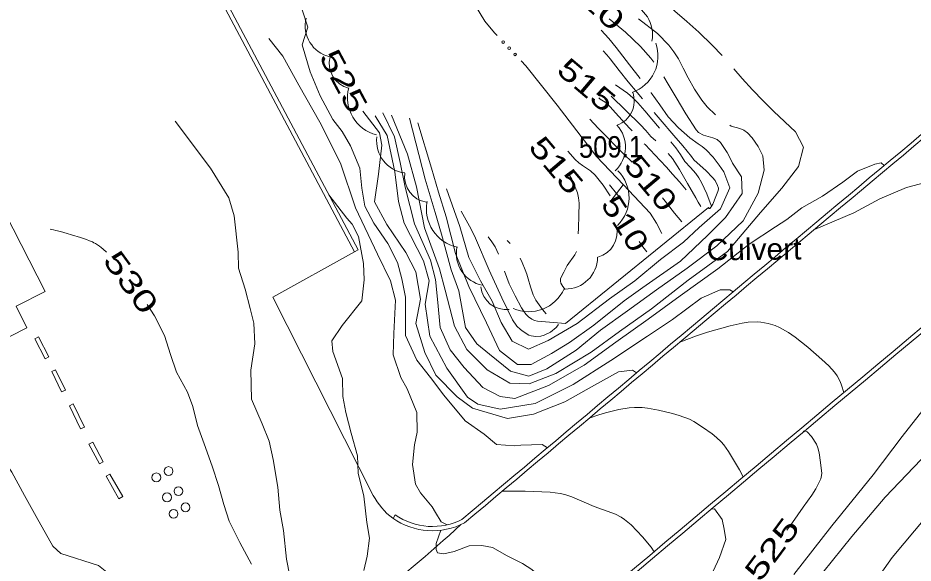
# Model space of a CAD drawing. Extents: x 2361284 to 2366480, y 6976556 to 6985346.
# Drawn here: x 2363533 to 2363734.5, y 6978845.1 to 6978967.7 of the extents above; entities that cross this region are included whole.
import ezdxf
from ezdxf.enums import TextEntityAlignment as Align

# ---------------------------------------------------------------- set-up
doc = ezdxf.new("R2010")
doc.units = 0
doc.header["$LTSCALE"] = 1.9
for name, color, linetype, lineweight in [('12', 7, 'Continuous', 13), ('13', 7, 'Continuous', 13), ('16', 7, 'Continuous', 13), ('20', 7, 'Continuous', 13), ('21', 7, 'Continuous', 13), ('22', 7, 'Continuous', 13), ('3', 7, 'Continuous', 13), ('4', 7, 'Continuous', 13), ('7', 7, 'Continuous', 13), ('8', 7, 'Continuous', 13)]:
    doc.layers.add(name, color=color, linetype=linetype, lineweight=lineweight)

msp = doc.modelspace()

# ---------------------------------------------------------------- linework, layer by layer
at = {"layer": '12'}
for p, q in [((2363669.355, 6978926.288), (2363666.238, 6978930.139)), ((2363666.275, 6978926.259), (2363669.318, 6978930.168))]:
    msp.add_line(p, q, dxfattribs=at)
for points in [[(2363672.265, 6978887.841), (2363671.369, 6978888.472), (2363668.262, 6978888.113), (2363662.174, 6978884.745), (2363656.175, 6978881.348), (2363649.112, 6978878.571), (2363643.24, 6978877.625), (2363635.347, 6978879.91), (2363631.912, 6978882.507), (2363627.086, 6978887.331), (2363624.668, 6978892.428), (2363622.576, 6978898.99), (2363623.654, 6978904.46), (2363622.606, 6978910.62), (2363620.364, 6978914.979), (2363616.065, 6978921.209), (2363613.346, 6978926.353), (2363614.217, 6978932.572), (2363614.985, 6978939.089), (2363614.45, 6978941.854), (2363610.701, 6978946.709)], [(2363693.867, 6978935.039), (2363695.896, 6978931.978), (2363696.052, 6978928.21), (2363692.333, 6978922.784), (2363688.291, 6978918.796), (2363682.196, 6978913.026), (2363673.692, 6978907.066), (2363669.47, 6978904.086), (2363662.652, 6978898.571), (2363657.167, 6978894.729), (2363653.171, 6978892.219), (2363648.596, 6978889.716), (2363645.485, 6978889.736), (2363641.445, 6978892.898), (2363638.495, 6978899.161), (2363634.557, 6978907.314), (2363631.547, 6978914.685), (2363629.417, 6978922.996), (2363627.715, 6978928.5), (2363626.114, 6978933.905), (2363623.037, 6978944.116)], [(2363553.02, 6978914.988), (2363552.218, 6978915.703), (2363551.81, 6978916.046), (2363551.39, 6978916.372), (2363551.176, 6978916.528), (2363550.733, 6978916.822), (2363550.504, 6978916.959), (2363550.149, 6978917.152), (2363549.825, 6978917.311), (2363549.172, 6978917.6), (2363548.509, 6978917.856), (2363548.062, 6978918.013), (2363547.158, 6978918.304), (2363545.143, 6978918.92), (2363544.135, 6978919.219), (2363542.618, 6978919.646), (2363541.601, 6978919.91), (2363541.09, 6978920.034), (2363540.319, 6978920.209)], [(2363585.609, 6978844.815), (2363583.032, 6978849.672), (2363580.616, 6978854.528), (2363579.421, 6978858.257), (2363578.18, 6978862.515), (2363576.798, 6978866.902), (2363574.941, 6978871.896), (2363573.441, 6978876.062), (2363572.451, 6978880.292), (2363571.19, 6978883.55), (2363568.746, 6978888.007), (2363567.39, 6978891.964), (2363566.068, 6978896.302), (2363563.757, 6978900.671), (2363562.152, 6978903.286)], [(2363696.278, 6978864.458), (2363695.463, 6978866.03), (2363692.994, 6978870.167), (2363691.912, 6978871.654), (2363691.309, 6978872.347), (2363690.323, 6978873.323), (2363689.311, 6978874.167), (2363687.171, 6978875.683), (2363685.214, 6978876.926), (2363684.174, 6978877.455), (2363681.909, 6978878.311), (2363680.37, 6978878.755), (2363677.234, 6978879.489), (2363674.787, 6978879.934), (2363673.559, 6978880.054), (2363671.806, 6978880.067), (2363670.633, 6978879.982), (2363668.293, 6978879.624), (2363665.269, 6978878.91), (2363663.79, 6978878.463), (2363661.601, 6978877.65)], [(2363706.113, 6978852.492), (2363707.391, 6978854.184), (2363709.823, 6978857.667), (2363711.757, 6978860.375), (2363712.653, 6978861.774), (2363713.763, 6978864.034), (2363713.882, 6978864.426), (2363713.964, 6978865.227), (2363713.668, 6978867.674), (2363713.366, 6978869.913), (2363713.096, 6978871.028), (2363712.769, 6978871.822), (2363711.638, 6978873.586), (2363710.682, 6978874.565), (2363710.141, 6978874.816), (2363709.93, 6978874.774), (2363709.714, 6978874.457)]]:
    msp.add_lwpolyline(points, dxfattribs=at)
at = {"layer": '13'}
for points in [[(2363652.223, 6978871.029), (2363651.057, 6978871.739), (2363646.258, 6978871.623), (2363644.789, 6978871.489), (2363640.806, 6978871.772), (2363637.964, 6978874.055), (2363633.754, 6978877.085), (2363628.889, 6978882.818), (2363625.891, 6978886.83), (2363622.845, 6978890.731), (2363620.302, 6978896.278), (2363620.312, 6978900.478), (2363620.29, 6978904.898), (2363619.471, 6978909.02), (2363618.456, 6978912.69), (2363616.345, 6978916.971), (2363613.17, 6978921.551), (2363611.104, 6978925.382), (2363610.426, 6978929.386), (2363609.983, 6978933.932), (2363607.885, 6978938.922), (2363606.044, 6978942.165), (2363603.949, 6978944.835), (2363601.088, 6978950.168), (2363598.816, 6978955.576), (2363597.048, 6978961.681), (2363598.291, 6978965.622), (2363597.023, 6978969.55)], [(2363629.686, 6978853.694), (2363628.32, 6978854.391), (2363627.05, 6978856.439), (2363626.268, 6978857.722), (2363625.155, 6978859.102), (2363623.649, 6978860.867), (2363622.57, 6978862.845), (2363621.868, 6978867.231), (2363622.276, 6978871.645), (2363622.909, 6978874.562), (2363622.807, 6978878.981), (2363620.676, 6978884.27), (2363619.252, 6978886.857), (2363617.543, 6978891.931), (2363617.638, 6978896.733), (2363618.027, 6978904.187), (2363616.895, 6978908.546), (2363613.948, 6978914.578), (2363608.998, 6978924.982), (2363605.662, 6978935.061), (2363601.034, 6978944.257), (2363596.284, 6978952.612), (2363592.643, 6978959.148), (2363589.534, 6978963.09)], [(2363700.794, 6978949.086), (2363703.188, 6978946.678), (2363708.051, 6978942.074), (2363709.843, 6978938.651), (2363708.715, 6978934.26), (2363704.972, 6978929.405), (2363700.203, 6978923.939), (2363692.786, 6978915.137), (2363683.886, 6978908.733), (2363675.648, 6978902.245), (2363668.436, 6978897.186), (2363662.06, 6978892.494), (2363654.134, 6978887.738), (2363648.137, 6978885.401), (2363643.785, 6978885.56), (2363638.646, 6978888.571), (2363634.082, 6978893.098), (2363631.332, 6978898.373), (2363629.194, 6978906.473), (2363627.909, 6978911.26), (2363624.551, 6978920.5), (2363622.794, 6978929.743), (2363620.744, 6978937.073), (2363617.111, 6978945.85)], [(2363694.012, 6978906.069), (2363693.317, 6978906.583), (2363691.147, 6978906.576), (2363686.845, 6978904.701), (2363680.37, 6978899.879), (2363674.746, 6978896.156), (2363666.537, 6978890.666), (2363657.989, 6978885.235), (2363649.479, 6978880.955), (2363641.621, 6978879.69), (2363636.553, 6978880.833), (2363634.244, 6978882.399), (2363629.581, 6978888.945), (2363625.773, 6978896.1), (2363624.724, 6978903.34), (2363625.604, 6978908.609), (2363624.352, 6978913.036), (2363619.972, 6978921.526), (2363618.715, 6978926.444), (2363617.912, 6978933.087), (2363616.134, 6978941.261), (2363613.442, 6978945.695)], [(2363728.044, 6978934.524), (2363727.379, 6978935.118), (2363725.951, 6978934.844), (2363722.055, 6978933.207), (2363718.699, 6978930.755), (2363714.148, 6978927.602), (2363709.463, 6978924.997), (2363706.129, 6978922.355), (2363703.545, 6978920.701), (2363697.66, 6978916.855), (2363690.563, 6978911.266), (2363682.08, 6978905.196), (2363674.88, 6978899.957), (2363667.648, 6978894.778), (2363660.537, 6978889.619), (2363652.469, 6978885.062), (2363644.868, 6978882.12), (2363641.603, 6978882.579), (2363637.714, 6978884.552), (2363633.51, 6978889.072), (2363630.322, 6978893.022), (2363628.085, 6978898.052), (2363627.453, 6978904.476), (2363627.031, 6978908.883), (2363625.9, 6978913.241), (2363622.343, 6978921.429), (2363620.195, 6978929.609), (2363619.092, 6978935.188), (2363617.787, 6978940.946), (2363615.156, 6978946.361)], [(2363594.245, 6978842.167), (2363593.509, 6978845.98), (2363592.808, 6978852.375), (2363591.985, 6978856.966), (2363591.515, 6978862.162), (2363590.475, 6978868.372), (2363589.565, 6978872.535), (2363588.019, 6978876.39), (2363585.596, 6978881.956), (2363585.464, 6978888.446), (2363586.337, 6978894.385), (2363586.163, 6978899.084), (2363585.341, 6978902.386), (2363584.2, 6978906.695), (2363582.675, 6978911.43), (2363582.611, 6978915.01), (2363581.724, 6978923.211), (2363580.525, 6978927.221), (2363576.401, 6978933.932), (2363568.429, 6978944.487)], [(2363700.752, 6978936.665), (2363701.052, 6978933.448), (2363699.661, 6978928.294), (2363696.27, 6978922.082), (2363690.333, 6978916.445), (2363683.651, 6978911.43), (2363676.747, 6978906.545), (2363670.262, 6978901.823), (2363664.213, 6978897.466), (2363658.715, 6978892.952), (2363652.084, 6978888.749), (2363648.02, 6978887.14), (2363643.909, 6978888.251), (2363639.173, 6978892.066), (2363636.361, 6978894.371), (2363633.765, 6978898.076), (2363632.286, 6978906.323), (2363630.581, 6978911.046), (2363628.375, 6978919.036), (2363626.998, 6978923.933), (2363624.697, 6978931.441), (2363621.217, 6978945.199)], [(2363684.632, 6978936.522), (2363685.189, 6978935.787), (2363687.983, 6978933.303), (2363689.407, 6978931.857), (2363689.978, 6978931.108), (2363690.532, 6978930.004), (2363690.71, 6978929.429), (2363690.731, 6978929.18), (2363690.597, 6978928.668), (2363690.146, 6978927.535), (2363689.453, 6978925.849), (2363689.111, 6978925.209), (2363688.799, 6978924.87), (2363688.66, 6978924.852), (2363688.481, 6978925.058)], [(2363690.921, 6978934.601), (2363691.975, 6978933.111), (2363693.31, 6978929.494), (2363691.164, 6978924.803), (2363686.424, 6978920.568), (2363682.865, 6978917.304), (2363677.672, 6978913.343), (2363671.888, 6978908.559), (2363666.196, 6978904.495), (2363658.898, 6978899.005), (2363652.423, 6978895.163), (2363647.963, 6978893.19), (2363644.275, 6978894.996), (2363641.845, 6978899.223), (2363639.769, 6978904.024), (2363637.156, 6978908.589), (2363634.535, 6978913.853), (2363632.489, 6978920.785), (2363629.497, 6978929.307)], [(2363762.04, 6978919.397), (2363760.523, 6978921.122), (2363758.273, 6978924.301), (2363754.614, 6978927.337), (2363751.518, 6978928.987), (2363746.231, 6978930.707), (2363738.457, 6978931.003), (2363733.041, 6978929.592), (2363727.075, 6978927.035), (2363721.184, 6978923.889), (2363712.329, 6978920.134)], [(2363610.883, 6978843.425), (2363611.653, 6978846.613), (2363612.214, 6978850.669), (2363611.58, 6978854.222), (2363610.934, 6978860.126), (2363609.635, 6978865.334), (2363609.478, 6978869.173), (2363608.079, 6978874.331), (2363606.885, 6978878.97), (2363606.201, 6978882.532), (2363606.133, 6978886.582), (2363603.964, 6978892.702), (2363603.702, 6978895.08), (2363606.039, 6978898.493), (2363610.447, 6978904.045), (2363611.012, 6978908.77), (2363610.857, 6978912.458), (2363609.681, 6978918.535), (2363608.272, 6978921.315), (2363607.1, 6978922.664), (2363603.06, 6978927.886)], [(2363654.729, 6978898.716), (2363654.189, 6978898.085), (2363652.895, 6978897.058), (2363651.521, 6978896.374), (2363650.772, 6978896.159), (2363649.636, 6978896.034), (2363648.556, 6978896.187), (2363648.062, 6978896.382), (2363646.781, 6978897.147), (2363646.175, 6978897.61), (2363645.346, 6978898.401), (2363644.37, 6978899.787), (2363641.953, 6978904.734), (2363639.103, 6978910.937), (2363636.065, 6978918.139), (2363635.075, 6978920.209), (2363632.846, 6978924.229)], [(2363718.949, 6978883.434), (2363718.453, 6978885.13), (2363718.115, 6978885.957), (2363717.414, 6978887.222), (2363716.855, 6978888), (2363715.561, 6978889.423), (2363714.012, 6978890.867), (2363710.821, 6978893.618), (2363707.986, 6978895.883), (2363706.46, 6978896.957), (2363704.493, 6978898.071), (2363703.468, 6978898.51), (2363701.896, 6978899.003), (2363700.299, 6978899.28), (2363699.497, 6978899.331), (2363697.443, 6978899.246), (2363696.066, 6978899.055), (2363693.335, 6978898.433), (2363688.26, 6978897.001), (2363685.761, 6978896.208), (2363682.069, 6978894.805)], [(2363549.697, 6978801.731), (2363551.079, 6978803.634), (2363553.109, 6978805.674), (2363555.523, 6978809.557), (2363555.774, 6978811.49), (2363556.863, 6978815.87), (2363558.019, 6978818.311), (2363558.863, 6978822.2), (2363559.224, 6978826.242), (2363560.123, 6978829.572), (2363559.835, 6978833.499), (2363558.664, 6978836.808), (2363555.321, 6978841.267), (2363551.2, 6978844.498), (2363542.693, 6978847.207), (2363540.877, 6978848.89), (2363537.154, 6978855.575), (2363534.539, 6978860.3), (2363531.699, 6978865.523), (2363526.781, 6978872.698), (2363520.668, 6978877.04), (2363515.25, 6978882.098), (2363507.283, 6978889.252)], [(2363707.708, 6978842.526), (2363716.254, 6978853.448), (2363725.586, 6978864.907), (2363732.064, 6978873.57), (2363739.237, 6978882.607)], [(2363741.135, 6978873.396), (2363728.274, 6978859.912), (2363720.737, 6978851.041), (2363712.039, 6978840.227)], [(2363676.227, 6978847.627), (2363675.577, 6978848.69), (2363673.625, 6978851.013), (2363671.059, 6978853.678), (2363669.6, 6978854.881), (2363668.812, 6978855.397), (2363667.557, 6978856.045), (2363662.79, 6978857.799), (2363657.759, 6978860.002), (2363656.158, 6978860.504), (2363655.072, 6978860.747), (2363652.868, 6978861.025), (2363647.186, 6978861.241), (2363642.056, 6978861.242)], [(2363689.539, 6978843.293), (2363690.95, 6978846.307), (2363692.392, 6978850.391), (2363691.98, 6978852.688), (2363691.549, 6978854.863), (2363689.827, 6978857.253), (2363689.077, 6978857.169)], [(2363737.554, 6978855.57), (2363729.853, 6978846.336), (2363724.08, 6978838.141), (2363721.576, 6978834.287), (2363721.126, 6978831.153), (2363721.741, 6978830.579), (2363729.622, 6978835.934), (2363741.93, 6978843.411)], [(2363658.558, 6978832.768), (2363656.971, 6978835.463), (2363654.829, 6978837.763), (2363652.253, 6978840.538), (2363648.694, 6978843.595), (2363646.641, 6978844.985), (2363643.184, 6978846.722), (2363639.856, 6978848.591), (2363637.452, 6978849.068), (2363634.622, 6978848.931), (2363631.213, 6978847.709), (2363628.948, 6978847.157), (2363627.506, 6978847.373), (2363627.179, 6978848.15), (2363627.216, 6978849.501), (2363628.208, 6978852.461)]]:
    msp.add_lwpolyline(points, dxfattribs=at)
at = {"layer": '16'}
for centre, radius, start, end in [((2363668.643, 6978964.024), 7.25, 347.72389, 77.72389), ((2363604.963, 6978965.997), 7.25, 166.4425, 256.4425), ((2363668.419, 6978959.162), 8.696, 289.54963, 19.54963), ((2363608.914, 6978957.501), 5.794, 165.60217, 255.60217), ((2363615.938, 6978949.812), 8.696, 165.40183, 255.40183), ((2363665.983, 6978949.056), 5.794, 289.54963, 19.54963), ((2363662.552, 6978938.67), 7.25, 312.71714, 42.71714), ((2363621.035, 6978940.029), 7.25, 172.77365, 262.77365), ((2363625.876, 6978931.984), 5.794, 171.71009, 261.71009), ((2363661.906, 6978927.245), 8.696, 314.61622, 44.61622), ((2363633.694, 6978924.694), 8.696, 168.46856, 258.46856), ((2363662.115, 6978919.506), 5.794, 284.86397, 14.86397), ((2363638.985, 6978914.704), 7.25, 168.77226, 258.77226), ((2363656.274, 6978913.958), 7.25, 269.34999, 359.34999), ((2363642.994, 6978907.885), 5.794, 186.38574, 276.38574), ((2363648.05, 6978910.325), 8.696, 246.09785, 336.09785)]:
    msp.add_arc(centre, radius, start, end, dxfattribs=at)
at = {"layer": '20'}
msp.add_line((2363643.846, 6978916.963), (2363643.18, 6978917.647), dxfattribs=at)
for points in [[(2363671.5, 6978978.739), (2363672.237, 6978978.066), (2363674.235, 6978976.154), (2363676.204, 6978974.213), (2363678.557, 6978971.725), (2363680.911, 6978969.248), (2363683.614, 6978966.883), (2363686.346, 6978964.54), (2363689.324, 6978961.628), (2363691.577, 6978959.249)], [(2363672.767, 6978967.49), (2363677.038, 6978964.252), (2363679.583, 6978961.556), (2363680.708, 6978960.085), (2363681.713, 6978958.525), (2363682.803, 6978956.385), (2363683.874, 6978954.235), (2363685.348, 6978951.689), (2363686.962, 6978949.214), (2363688.156, 6978947.726), (2363690.053, 6978945.924)], [(2363664.321, 6978964.951), (2363666.039, 6978963.057), (2363667.668, 6978961.092), (2363669.187, 6978959.116), (2363670.706, 6978957.14), (2363673.115, 6978954.063)], [(2363664.765, 6978960.325), (2363665.584, 6978959.441), (2363666.372, 6978958.529), (2363668.367, 6978955.918), (2363670.382, 6978953.317), (2363672.405, 6978950.916), (2363673.619, 6978949.487)], [(2363694.205, 6978956.233), (2363696.046, 6978954.061), (2363698.39, 6978951.543), (2363700.823, 6978949.096)], [(2363667.568, 6978952.68), (2363670.256, 6978950.806), (2363671.486, 6978949.757), (2363672.607, 6978948.598), (2363674.164, 6978946.782), (2363675.712, 6978944.957), (2363677.461, 6978942.884)], [(2363676.648, 6978940.046), (2363675.539, 6978941.055), (2363674.376, 6978942.384), (2363673.204, 6978943.703), (2363669.883, 6978946.892), (2363666.582, 6978950.111)], [(2363675.585, 6978950.916), (2363675.615, 6978950.876), (2363677.501, 6978948.194), (2363679.396, 6978945.502), (2363681.731, 6978942.994), (2363684.312, 6978940.729), (2363686.135, 6978939.416), (2363687.061, 6978938.785), (2363687.938, 6978938.072), (2363689.523, 6978936.418), (2363690.921, 6978934.601)], [(2363676.227, 6978946.462), (2363677.572, 6978944.905), (2363680.707, 6978941.284), (2363682.689, 6978938.923), (2363684.632, 6978936.522)], [(2363693.266, 6978943.564), (2363693.618, 6978943.377), (2363695.533, 6978942.825), (2363696.446, 6978942.464), (2363697.242, 6978941.902), (2363698.323, 6978940.712), (2363699.672, 6978938.775), (2363700.752, 6978936.665)], [(2363680.031, 6978939.818), (2363681.113, 6978938.518), (2363682.168, 6978936.988), (2363683.193, 6978935.438), (2363684.416, 6978934.079), (2363685.658, 6978932.721), (2363686.348, 6978931.758), (2363686.938, 6978930.723), (2363688.112, 6978928.164), (2363689.097, 6978925.534)], [(2363686.779, 6978925.301), (2363686.19, 6978926.296), (2363685.6, 6978927.28), (2363683.79, 6978930.453), (2363681.98, 6978933.626), (2363680.366, 6978936.061), (2363679.435, 6978937.192)], [(2363641.199, 6978914.537), (2363640.444, 6978916.191), (2363639.743, 6978917.334), (2363638.872, 6978918.466)], [(2363651.956, 6978901.119), (2363651.158, 6978902.152), (2363650.398, 6978903.205), (2363649.627, 6978904.257), (2363649.292, 6978904.804), (2363649.017, 6978905.392), (2363648.439, 6978907.216), (2363647.902, 6978909.051), (2363647.572, 6978910.067), (2363647.232, 6978911.084), (2363646.577, 6978912.678), (2363646.078, 6978913.663)], [(2363650.003, 6978899.511), (2363649.291, 6978899.684), (2363648.759, 6978899.929), (2363648.004, 6978900.442), (2363647.337, 6978901.105), (2363646.821, 6978901.81), (2363646.394, 6978902.536), (2363644.948, 6978905.183), (2363643.613, 6978907.87), (2363642.555, 6978910.779)]]:
    msp.add_lwpolyline(points, dxfattribs=at)
at = {"layer": '21'}
for points in [[(2363609.484, 6979014.732), (2363610.3, 6979013.079), (2363615.179, 6979003.844), (2363622.225, 6978992.752), (2363629.578, 6978981.85), (2363633.749, 6978974.369), (2363638.14, 6978967.001), (2363640.295, 6978964.372), (2363640.902, 6978963.738)], [(2363646.316, 6978958.068), (2363647.366, 6978956.978), (2363650.899, 6978952.522), (2363654.41, 6978948.055), (2363658.866, 6978942.297), (2363663.311, 6978936.539), (2363669.332, 6978930.186), (2363675.343, 6978923.773), (2363676.774, 6978921.566), (2363677.957, 6978919.217)]]:
    msp.add_lwpolyline(points, dxfattribs=at)
for centre in [(2363642.284, 6978962.291), (2363643.611, 6978960.904), (2363644.938, 6978959.516)]:
    msp.add_circle(centre, 0.3, dxfattribs=at)
at = {"layer": '22'}
for points in [[(2363666.127, 6978967.507), (2363669.815, 6978964.543), (2363673.187, 6978961.255), (2363675.542, 6978958.646), (2363676.16, 6978957.802)], [(2363678.411, 6978954.503), (2363679.416, 6978952.823), (2363681.186, 6978949.809), (2363683.411, 6978946.14), (2363685.705, 6978942.512), (2363686.211, 6978941.967), (2363687.397, 6978941.348), (2363689.472, 6978940.748), (2363690.416, 6978940.337), (2363691.183, 6978939.684), (2363692.694, 6978937.468), (2363693.325, 6978936.294), (2363693.857, 6978935.069)], [(2363671.277, 6978942.315), (2363670.792, 6978942.82), (2363668.225, 6978945.626), (2363665.678, 6978948.442), (2363665.235, 6978948.788), (2363664.471, 6978949.19), (2363664.109, 6978949.417), (2363663.816, 6978949.714)], [(2363671.294, 6978935.245), (2363670.678, 6978935.869), (2363670.052, 6978936.483), (2363667.811, 6978938.702), (2363665.58, 6978940.931), (2363663.66, 6978942.922), (2363661.791, 6978944.965)], [(2363666.355, 6978927.717), (2363664.752, 6978930.102), (2363662.981, 6978932.366), (2363661.952, 6978933.326), (2363660.16, 6978934.509), (2363659.274, 6978935.12), (2363658.457, 6978935.853), (2363656.828, 6978937.776)], [(2363683.453, 6978929.06), (2363681.936, 6978930.826), (2363680.41, 6978932.571), (2363679.025, 6978934.118), (2363677.63, 6978935.645), (2363674.226, 6978939.243), (2363674.044, 6978939.431)], [(2363656.878, 6978932.558), (2363657.241, 6978932.181), (2363657.74, 6978931.426), (2363658.138, 6978930.579), (2363658.979, 6978928.347), (2363659.25, 6978927.22), (2363659.351, 6978926.071), (2363659.287, 6978923.25), (2363659.194, 6978920.429), (2363659.176, 6978919.139)], [(2363682.452, 6978921.87), (2363680.853, 6978923.825), (2363679.274, 6978925.79), (2363678.707, 6978926.525), (2363678.13, 6978927.269)], [(2363674.595, 6978915.114), (2363673.715, 6978916.237), (2363672.904, 6978917.399)], [(2363658.784, 6978915.174), (2363658.431, 6978914.45), (2363656.703, 6978912.024), (2363655.897, 6978910.556), (2363655.211, 6978909.091), (2363655.144, 6978908.79), (2363655.146, 6978908.52), (2363655.281, 6978908.051), (2363655.697, 6978907.335), (2363656.254, 6978906.65)]]:
    msp.add_lwpolyline(points, dxfattribs=at)
at = {"layer": '3'}
for p, q in [((2363609.617, 6978915.546), (2363608.772, 6978915.098)), ((2363536.826, 6978895.499), (2363537.675, 6978895.948)), ((2363536.826, 6978895.499), (2363539.179, 6978890.992)), ((2363537.675, 6978895.948), (2363540.028, 6978891.44)), ((2363539.179, 6978890.992), (2363540.028, 6978891.44)), ((2363540.655, 6978888.154), (2363541.516, 6978888.579)), ((2363540.655, 6978888.154), (2363542.879, 6978883.585)), ((2363541.516, 6978888.579), (2363543.74, 6978884.01)), ((2363542.879, 6978883.585), (2363543.74, 6978884.01)), ((2363544.629, 6978880.452), (2363545.49, 6978880.876)), ((2363544.629, 6978880.452), (2363547.148, 6978875.255)), ((2363545.49, 6978880.876), (2363548.009, 6978875.679)), ((2363547.148, 6978875.255), (2363548.009, 6978875.679)), ((2363549.041, 6978871.845), (2363549.888, 6978872.298)), ((2363549.041, 6978871.845), (2363551.384, 6978867.417)), ((2363549.888, 6978872.298), (2363552.23, 6978867.87)), ((2363551.384, 6978867.417), (2363552.23, 6978867.87)), ((2363552.881, 6978864.63), (2363553.71, 6978865.114)), ((2363553.71, 6978865.114), (2363556.629, 6978860.041)), ((2363552.881, 6978864.63), (2363555.799, 6978859.557)), ((2363555.799, 6978859.557), (2363556.629, 6978860.041)), ((2363617.956, 6978855.933), (2363617.483, 6978855.098)), ((2363633.121, 6978854.964), (2363632.945, 6978854.846)), ((2363633.563, 6978854.112), (2363633.563, 6978854.111))]:
    msp.add_line(p, q, dxfattribs=at)
for points in [[(2363557.024, 6979012.543), (2363557.023, 6979012.543), (2363608.772, 6978915.098)], [(2363557.911, 6979012.911), (2363557.869, 6979012.991), (2363609.617, 6978915.546)], [(2363608.772, 6978915.098), (2363590.388, 6978904.894), (2363613.033, 6978860.316), (2363613.033, 6978860.317)]]:
    msp.add_lwpolyline(points, dxfattribs=at)
for centre, radius, start, end in [((2391584.712, 6945589.747), 43449.604, 129.78045, 130.03943), ((2391584.712, 6945589.747), 43448.644, 129.78045, 130.03943), ((2378244.012, 6961509.003), 22646.156, 129.78, 130.14165), ((2378244.012, 6961509.003), 22645.196, 129.78, 130.14165), ((2361817.87, 6982011.643), 3793.856, 297.81552, 304.19799), ((2361817.87, 6982011.643), 3794.816, 297.81552, 304.19799), ((2363627.401, 6978868.051), 16.317, 208.29411, 232.25643), ((2363626.347, 6978868.018), 15.667, 235.23178, 297.42634), ((2363626.347, 6978868.018), 14.707, 235.23178, 297.42634), ((2363447.771, 6979053.626), 272.367, 300.72286, 312.78508)]:
    msp.add_arc(centre, radius, start, end, dxfattribs=at)
at = {"layer": '4'}
for centre in [(2363564.205, 6978864.342), (2363566.952, 6978865.769), (2363569.185, 6978861.25), (2363566.608, 6978859.865), (2363568.073, 6978856.159), (2363570.769, 6978857.604)]:
    msp.add_circle(centre, 1, dxfattribs=at)
at = {"layer": '7'}
msp.add_lwpolyline([(2363450.445, 6978860.261), (2363511.194, 6978891.249), (2363513.394, 6978886.94), (2363535.091, 6978898.018), (2363532.625, 6978902.845), (2363539.183, 6978906.197), (2363470.919, 6979039.735), (2363381.947, 6978994.256)], close=True, dxfattribs=at)
at = {"layer": '8'}
msp.add_lwpolyline([(2363688.481, 6978925.058), (2363656.267, 6978899.01), (2363650.003, 6978899.511)], dxfattribs=at)

# ---------------------------------------------------------------- texts
at = {"layer": '12'}
for s, height, rotation, width, p in [(' 520 ', 4.8, 317.461, 1.5, (2363660.947, 6978969.842)), (' 525 ', 4.8, 298.163, 1.4, (2363604.263, 6978952.395)), (' 515 ', 4.8, 319.74, 1.35, (2363659.526, 6978950.825)), (' 515 ', 4.8, 310.309, 1.35, (2363652.403, 6978933.044)), (' 510 ', 4.799, 310.037, 1.3, (2363673.679, 6978929.029)), (' 510 ', 4.8, 302.498, 1.25, (2363667.699, 6978920.196)), (' 530 ', 4.8, 306.083, 1.45, (2363556.54, 6978906.859)), (' 525 ', 4.8, 53.319, 1.45, (2363704.696, 6978846.78))]:
    msp.add_text(s, height=height, rotation=rotation, dxfattribs=dict(at, width=width)).set_placement(p, align=Align.CENTER)
at = {"layer": '12', "width": 0.9}
msp.add_text('509.1', height=4.799, rotation=0.545, dxfattribs=at).set_placement((2363659.344, 6978936.251))
at = {"layer": '8', "width": 1.05}
msp.add_text('Culvert', height=4.799, rotation=0.545, dxfattribs=at).set_placement((2363688.084, 6978913.182))

doc.saveas('drawing.dxf')
